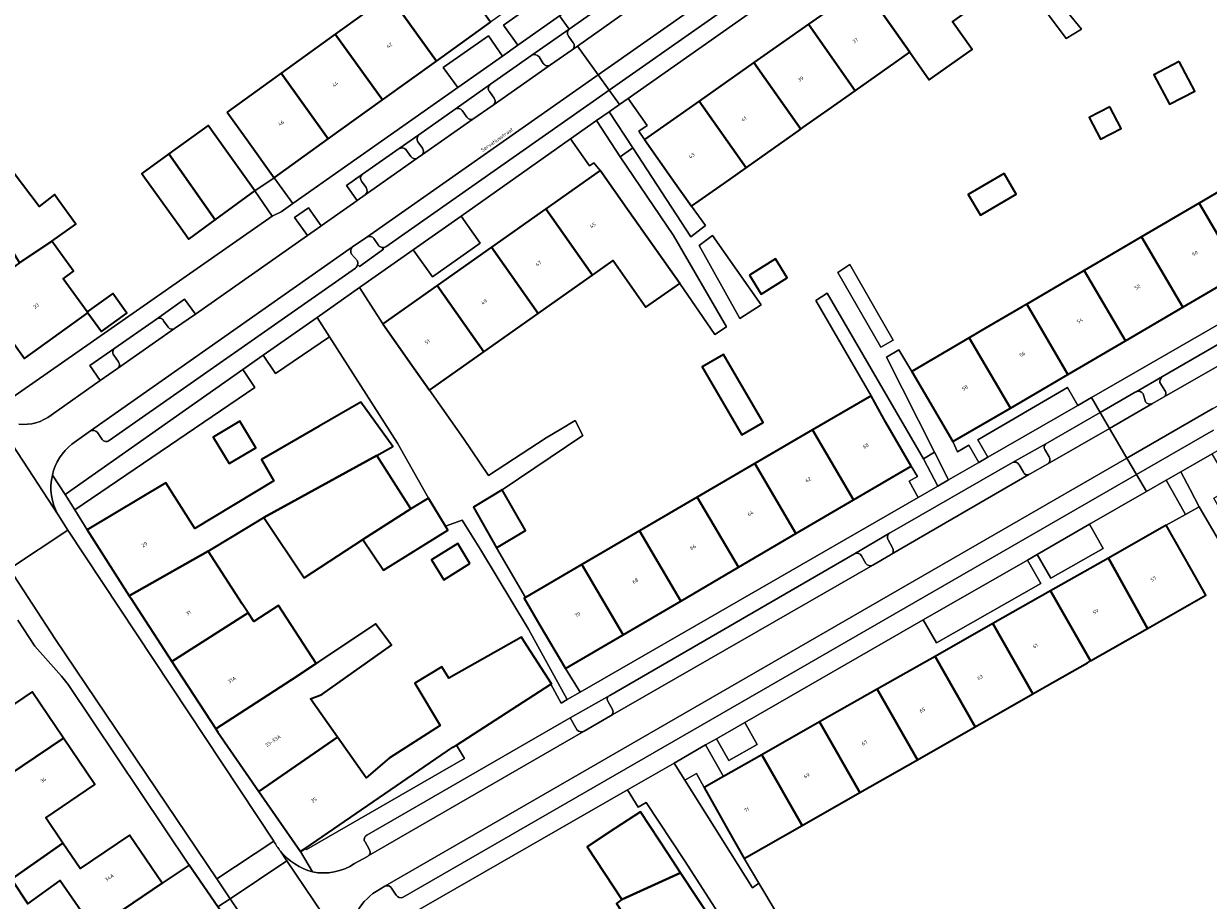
# Model space of a CAD drawing. Header units: metres. Extents: x 197700 to 204338, y 317132 to 325229.
# Tile 561 of 656: x 202433 to 202550, y 318576 to 318663. Entities that reach past the tile are written whole.
import ezdxf
from ezdxf.enums import TextEntityAlignment as Align

# ---------------------------------------------------------------- set-up
doc = ezdxf.new("R2010")
doc.units = ezdxf.units.M
for name, color, linetype, lineweight in [('B-WE-GR-BEPLANTING_CULTUUR_BODEMBEDEKKER-GV', 90, 'Continuous', 18), ('B-WE-GR-BEPLANTING_CULTUUR_HEESTERS-GV', 90, 'Continuous', 18), ('B-WE-OG-BEBOUWING-GV', 7, 'Continuous', 35), ('B-WE-OG-BEBOUWING-T18', 10, 'Continuous', 18), ('B-WE-OG-TERREIN_CULTUURSCHEIDING-GV', 7, 'Continuous', 18), ('B-WE-OG-TERREIN_ERF-GV', 7, 'Continuous', 18), ('B-WE-OG-TOPOGRAFIE-T18', 10, 'Continuous', 18), ('B-WE-VH-VERHARDING_ASFALT-GV', 252, 'Continuous', 18), ('B-WE-VH-VERHARDING_GESLOTEN-GV', 252, 'Continuous', 18), ('B-WE-VH-VERHARDING_OPEN-GV', 252, 'Continuous', 18), ('B-WE-VH-VERHARDING_STRAATBAKSTEEN-GV', 252, 'Continuous', 18), ('B-WE-VH-VERHARDING_TEGEL-GV', 252, 'Continuous', 18)]:
    doc.layers.add(name, color=color, linetype=linetype, lineweight=lineweight)
doc.styles.add('NLCS-ISO-M200-T18', font='NLCS-ISO.ttf', dxfattribs={"height": 0.36})

msp = doc.modelspace()

# ---------------------------------------------------------------- linework, layer by layer
at = {"layer": 'B-WE-GR-BEPLANTING_CULTUUR_BODEMBEDEKKER-GV'}
msp.add_lwpolyline([(202475.841, 318591.018), (202475.51, 318590.804), (202460.846, 318580.779), (202460.995, 318580.658), (202476.651, 318589.69)], close=True, dxfattribs=at)
at = {"layer": 'B-WE-GR-BEPLANTING_CULTUUR_HEESTERS-GV'}
for points in [[(202487.022, 318662.009), (202483.318, 318659.426)], [(202487.422, 318660.676), (202486.974, 318661.338)], [(202485.174, 318658.469), (202487.336, 318659.978)], [(202484.039, 318659.262), (202484.463, 318658.626)], [(202479.224, 318656.565), (202475.711, 318654.09)], [(202479.582, 318655.19), (202479.118, 318655.829)], [(202477.484, 318653.108), (202479.492, 318654.499)], [(202476.433, 318653.947), (202476.894, 318653.287)], [(202472.123, 318651.554), (202470.173, 318650.176)], [(202472.498, 318650.214), (202472.022, 318650.836)], [(202470.844, 318650.086), (202471.333, 318649.377)], [(202471.969, 318649.241), (202472.471, 318649.596)], [(202466.527, 318647.626), (202464.952, 318646.51), (202466.004, 318645.014), (202466.809, 318645.593)], [(202466.892, 318646.311), (202466.446, 318646.941)], [(202466.967, 318641.389), (202465.542, 318640.432)], [(202468.158, 318640.545), (202467.674, 318641.257)], [(202466.055, 318638.694), (202466.225, 318638.488), (202468.604, 318640.198), (202468.502, 318640.363)], [(202465.463, 318639.705), (202466.033, 318639.061)], [(202449.97, 318633.755), (202448.887, 318635.259), (202446.108, 318633.278)], [(202446.82, 318633.102), (202447.257, 318632.452)], [(202447.91, 318632.334), (202449.97, 318633.755)], [(202441.97, 318630.392), (202439.5, 318628.683), (202440.545, 318627.173), (202442.251, 318628.374)], [(202442.346, 318629.047), (202441.889, 318629.698)], [(202545.866, 318627.585), (202543.238, 318626.064)], [(202543.925, 318625.85), (202544.166, 318625.08)], [(202546.093, 318626.175), (202545.586, 318626.987)], [(202544.855, 318624.885), (202545.939, 318625.525), (202546.008, 318625.564)], [(202534.286, 318620.901), (202530.983, 318619.049)], [(202534.608, 318619.594), (202534.197, 318620.328)], [(202531.629, 318618.81), (202532.055, 318618.076)], [(202532.591, 318617.861), (202532.714, 318617.932), (202534.469, 318618.916)], [(202518.787, 318612.034), (202515.33, 318609.997)], [(202519.068, 318610.588), (202518.649, 318611.377)], [(202516.019, 318609.801), (202516.429, 318609.039)], [(202517.124, 318608.864), (202518.897, 318609.906), (202518.99, 318609.96)], [(202490.987, 318595.923), (202487.135, 318593.732)], [(202491.285, 318594.612), (202490.89, 318595.318)], [(202487.135, 318593.732), (202487.823, 318592.504)], [(202488.503, 318592.407), (202491.135, 318593.908)]]:
    msp.add_lwpolyline(points, dxfattribs=at)
for points in [[(202486.974, 318661.338, -0.4440797), (202487.022, 318662.009)], [(202487.336, 318659.978, 0.4268099), (202487.422, 318660.676)], [(202483.318, 318659.426, -0.3940177), (202484.039, 318659.262)], [(202484.463, 318658.626, 0.4261878), (202485.174, 318658.469)], [(202479.118, 318655.829, -0.4206927), (202479.224, 318656.565)], [(202479.492, 318654.499, 0.4202876), (202479.582, 318655.19)], [(202475.711, 318654.09, -0.3381518), (202476.433, 318653.947)], [(202476.894, 318653.287, 0.3912423), (202477.484, 318653.108)], [(202472.022, 318650.836, -0.3290738), (202472.123, 318651.554)], [(202470.173, 318650.176, -0.3248411), (202470.844, 318650.086)], [(202471.333, 318649.377, 0.4022775), (202471.969, 318649.241)], [(202472.471, 318649.596, 0.2829234), (202472.498, 318650.214)], [(202466.446, 318646.941, -0.4210369), (202466.527, 318647.626)], [(202466.809, 318645.593, 0.4118238), (202466.892, 318646.311)], [(202467.674, 318641.257, 0.4104027), (202466.967, 318641.389)], [(202465.542, 318640.432, 0.3500736), (202465.463, 318639.705)], [(202468.502, 318640.363, -0.1747261), (202468.158, 318640.545)], [(202466.033, 318639.061, -0.1362402), (202466.055, 318638.694)], [(202446.108, 318633.278, -0.443132), (202446.82, 318633.102)], [(202447.257, 318632.452, 0.395201), (202447.91, 318632.334)], [(202441.889, 318629.698, -0.4218291), (202441.97, 318630.392)], [(202442.251, 318628.374, 0.4203109), (202442.346, 318629.047)], [(202545.586, 318626.987, -0.279055), (202545.866, 318627.585)], [(202543.238, 318626.064, -0.3856046), (202543.925, 318625.85)], [(202546.008, 318625.564, 0.4337452), (202546.093, 318626.175)], [(202544.166, 318625.08, 0.3393388), (202544.855, 318624.885)], [(202534.197, 318620.328, -0.3960923), (202534.286, 318620.901)], [(202530.983, 318619.049, -0.4285502), (202531.629, 318618.81)], [(202534.469, 318618.916, 0.4100858), (202534.608, 318619.594)], [(202532.055, 318618.076, 0.3900324), (202532.591, 318617.861)], [(202518.649, 318611.377, -0.4151985), (202518.787, 318612.034)], [(202518.99, 318609.96, 0.4233656), (202519.068, 318610.588)], [(202515.33, 318609.997, -0.375071), (202516.019, 318609.801)], [(202516.429, 318609.039, 0.364471), (202517.124, 318608.864)], [(202490.89, 318595.318, -0.431187), (202490.987, 318595.923)], [(202491.135, 318593.908, 0.4315949), (202491.285, 318594.612)], [(202487.823, 318592.504, 0.3185155), (202488.503, 318592.407)]]:
    msp.add_lwpolyline(points, format="xyb", dxfattribs=at)
for points in [[(202461.079, 318641.547), (202462.412, 318642.498), (202462.434, 318642.513), (202461.17, 318644.311), (202459.809, 318643.354)], [(202463.273, 318631.494), (202462.028, 318633.441), (202456.682, 318629.678), (202457.915, 318627.86)], [(202437.065, 318615.87), (202438.008, 318614.357), (202455.87, 318626.473), (202454.661, 318628.256)]]:
    msp.add_lwpolyline(points, close=True, dxfattribs=at)
at = {"layer": 'B-WE-OG-BEBOUWING-GV'}
for points in [[(202526.201, 318663.559), (202521.586, 318670.122), (202516.171, 318666.314), (202520.795, 318659.738), (202522.722, 318656.998), (202526.975, 318659.989), (202525.041, 318662.739)], [(202473.874, 318658.858), (202479.236, 318662.712), (202474.544, 318669.239), (202474.319, 318669.077), (202471.369, 318666.951), (202469.186, 318665.378)], [(202520.795, 318659.738), (202516.171, 318666.314), (202510.756, 318662.507), (202515.389, 318655.918)], [(202469.186, 318665.378), (202463.829, 318661.516), (202468.511, 318655.003), (202473.874, 318658.858)], [(202512.694, 318654.014), (202515.389, 318655.918), (202510.756, 318662.507), (202505.341, 318658.699), (202509.983, 318652.098), (202510.208, 318652.257)], [(202458.472, 318657.654), (202463.149, 318651.148), (202468.511, 318655.003), (202463.829, 318661.516)], [(202547.515, 318658.824), (202545.005, 318657.505), (202546.547, 318654.568), (202549.058, 318655.887)], [(202453.115, 318653.792), (202454.894, 318651.318), (202457.787, 318647.294), (202463.149, 318651.148), (202458.472, 318657.654)], [(202509.983, 318652.098), (202505.341, 318658.699), (202499.926, 318654.891), (202504.576, 318648.278)], [(202497.387, 318646.994), (202499.17, 318644.458), (202499.92, 318644.988), (202502.992, 318647.159), (202504.576, 318648.278), (202499.926, 318654.891), (202494.511, 318651.084)], [(202540.617, 318654.33), (202538.567, 318653.253), (202539.698, 318651.1), (202541.748, 318652.177)], [(202455.869, 318645.976), (202451.231, 318652.483), (202447.336, 318649.644), (202451.935, 318643.108)], [(202436.315, 318645.181), (202436, 318645.618), (202434.468, 318644.423), (202430.327, 318649.891), (202423.806, 318645.056), (202419.789, 318642.078), (202424.135, 318635.46), (202431.599, 318640.362), (202432.544, 318638.85), (202435.734, 318640.992), (202438.103, 318642.698)], [(202451.935, 318643.108), (202447.336, 318649.644), (202444.672, 318647.702), (202444.801, 318647.521), (202448.515, 318642.31), (202449.31, 318641.194)], [(202490.108, 318647.99), (202484.717, 318644.193), (202489.335, 318637.635), (202491.385, 318639.085), (202494.618, 318634.447), (202497.999, 318636.786), (202492.987, 318643.902)], [(202530.141, 318647.718), (202526.596, 318645.639), (202527.802, 318643.582), (202531.347, 318645.66)], [(202553.567, 318637.785), (202559.267, 318641.119), (202555.175, 318648.114), (202549.478, 318644.774)], [(202549.478, 318644.774), (202543.782, 318641.434), (202547.867, 318634.451), (202553.567, 318637.785)], [(202483.953, 318633.827), (202488.119, 318636.775), (202489.335, 318637.635), (202484.717, 318644.193), (202479.327, 318640.396)], [(202542.167, 318631.116), (202547.867, 318634.451), (202543.782, 318641.434), (202539.283, 318638.796), (202538.085, 318638.094)], [(202435.734, 318640.992), (202432.544, 318638.85), (202428.357, 318635.834), (202433.03, 318629.347), (202439.318, 318633.876), (202439.249, 318633.973), (202436.87, 318637.276), (202437.884, 318638.006)], [(202480.03, 318631.052), (202483.953, 318633.827), (202479.327, 318640.396), (202473.936, 318636.599), (202478.57, 318630.02)], [(202504.894, 318637.617), (202506.075, 318635.733), (202508.651, 318637.349), (202507.471, 318639.232)], [(202532.389, 318634.754), (202536.467, 318627.782), (202542.167, 318631.116), (202538.085, 318638.094), (202536.788, 318637.334), (202536.73, 318637.3)], [(202478.57, 318630.02), (202473.936, 318636.599), (202468.546, 318632.803), (202471.426, 318628.715), (202473.189, 318626.213)], [(202439.318, 318633.876), (202440.652, 318632.024), (202443.19, 318633.851), (202441.786, 318635.8), (202439.249, 318633.973)], [(202536.467, 318627.782), (202532.389, 318634.754), (202531.937, 318634.489), (202528.305, 318632.36), (202526.692, 318631.414), (202530.767, 318624.448)], [(202520.996, 318628.075), (202522.543, 318625.43), (202525.068, 318621.114), (202530.767, 318624.448), (202526.692, 318631.414)], [(202504.159, 318621.791), (202506.26, 318623.019), (202502.315, 318629.771), (202500.213, 318628.543)], [(202439.238, 318612.384), (202443.413, 318605.819), (202451.227, 318610.257), (202453.642, 318611.71), (202453.828, 318611.822), (202456.749, 318613.58), (202464.891, 318618.065), (202467.962, 318619.756), (202469.539, 318620.624), (202466.367, 318625.029), (202462.247, 318622.657), (202456.516, 318619.357), (202457.76, 318617.22), (202449.928, 318612.515), (202447.035, 318617.015)], [(202515.226, 318615.346), (202520.94, 318618.692), (202518.414, 318623.007), (202516.959, 318625.67), (202511.163, 318622.284)], [(202453.328, 318618.932), (202455.967, 318620.518), (202454.384, 318623.154), (202451.745, 318621.568)], [(202515.226, 318615.346), (202511.163, 318622.284), (202505.447, 318618.944), (202509.513, 318612)], [(202456.749, 318613.58), (202460.764, 318607.624), (202466.564, 318611.398), (202471.345, 318614.455), (202467.962, 318619.756), (202464.891, 318618.065)], [(202503.8, 318608.655), (202509.513, 318612), (202505.447, 318618.944), (202499.731, 318615.604)], [(202474.757, 318612.732), (202473.091, 318615.518), (202471.345, 318614.455), (202466.564, 318611.398), (202468.624, 318608.371), (202475, 318612.325)], [(202480.398, 318616.33), (202477.542, 318614.632), (202479.827, 318610.601), (202482.683, 318612.299)], [(202494.014, 318612.263), (202498.087, 318605.309), (202503.8, 318608.655), (202499.731, 318615.604)], [(202498.087, 318605.309), (202494.014, 318612.263), (202488.297, 318608.923), (202492.374, 318601.963)], [(202540.485, 318609.569), (202544.35, 318602.588), (202550.143, 318605.896), (202548.681, 318608.472), (202546.213, 318612.82)], [(202477.195, 318609.045), (202475.977, 318611.008), (202473.371, 318609.391), (202474.588, 318607.428)], [(202443.413, 318605.819), (202443.558, 318605.592), (202447.639, 318599.321), (202455.205, 318604.136), (202454.745, 318604.843), (202454.619, 318605.038), (202451.227, 318610.257)], [(202534.758, 318606.318), (202538.705, 318599.364), (202544.35, 318602.588), (202540.485, 318609.569)], [(202482.707, 318605.657), (202482.581, 318605.583), (202484.134, 318602.932), (202486.661, 318598.618), (202492.374, 318601.963), (202488.297, 318608.923)], [(202538.705, 318599.364), (202534.758, 318606.318), (202529.031, 318603.067), (202532.986, 318596.098), (202534.368, 318596.887), (202538.407, 318599.194)], [(202447.639, 318599.321), (202451.984, 318592.644), (202459.51, 318597.511), (202461.937, 318599.127), (202458.216, 318604.854), (202455.771, 318603.265), (202455.205, 318604.136)], [(202464.064, 318591.805), (202461.386, 318595.612), (202462.506, 318596.037), (202469.422, 318600.924), (202467.834, 318603.053), (202462.18, 318599.289), (202461.937, 318599.127), (202459.51, 318597.511), (202451.984, 318592.644), (202452.205, 318592.304), (202456.253, 318586.435)], [(202532.986, 318596.098), (202529.031, 318603.067), (202523.304, 318599.817), (202527.268, 318592.833)], [(202460.846, 318580.779), (202475.51, 318590.804), (202475.841, 318591.018), (202485.202, 318597.058), (202485.282, 318597.11), (202482.571, 318601.311), (202482.311, 318601.714), (202475.087, 318597.644), (202474.399, 318598.783), (202471.726, 318597.163), (202474.235, 318592.958), (202469.168, 318589.719), (202466.892, 318587.785), (202464.064, 318591.805), (202456.253, 318586.435), (202460.376, 318580.457)], [(202523.304, 318599.817), (202517.576, 318596.566), (202521.549, 318589.567), (202527.268, 318592.833)], [(202511.849, 318593.315), (202515.843, 318586.308), (202521.549, 318589.567), (202517.576, 318596.566)], [(202436.909, 318591.714), (202433.795, 318596.316), (202428.901, 318593.003), (202427.169, 318595.563), (202423.028, 318592.76), (202422.188, 318592.191), (202426.91, 318585.103), (202429.911, 318587.295), (202430.044, 318587.108)], [(202515.843, 318586.308), (202511.849, 318593.315), (202506.122, 318590.064), (202510.112, 318583.035)], [(202436.845, 318581.289), (202435.128, 318583.819), (202440.014, 318587.126), (202436.909, 318591.714), (202430.044, 318587.108), (202431.43, 318585.155), (202430.658, 318584.504), (202429.993, 318581.583), (202430.415, 318580.872), (202429.887, 318580.478), (202431.735, 318577.717)], [(202504.393, 318579.769), (202510.112, 318583.035), (202506.122, 318590.064), (202502.324, 318587.909), (202500.395, 318586.814), (202502.863, 318582.465)], [(202492.253, 318575.725), (202498.067, 318578.352), (202496.83, 318580.231), (202494.083, 318584.409), (202491.561, 318582.751), (202488.819, 318580.948)], [(202446.662, 318577.314), (202443.439, 318582.079), (202438.552, 318578.774), (202436.845, 318581.289), (202431.735, 318577.717), (202433.36, 318575.289), (202436.567, 318577.596), (202439.821, 318572.86), (202439.899, 318572.746)], [(202440.483, 318565.121), (202448.914, 318570.955), (202453.025, 318573.8), (202452.212, 318574.975), (202449.342, 318579.121), (202446.662, 318577.314), (202439.899, 318572.746), (202439.821, 318572.86), (202436.519, 318570.574)], [(202498.067, 318578.352), (202492.253, 318575.725), (202491.713, 318575.3), (202494.772, 318570.656), (202495.899, 318571.102), (202501.425, 318573.25)]]:
    msp.add_lwpolyline(points, close=True, dxfattribs=at)
at = {"layer": 'B-WE-OG-TERREIN_CULTUURSCHEIDING-GV'}
for points in [[(202532.298, 318666.487), (202536.293, 318661.11), (202537.831, 318662.024), (202533.434, 318667.395)], [(202486.07, 318663.334), (202486.772, 318663.828), (202485.337, 318665.866), (202480.521, 318662.404), (202481.942, 318660.428)], [(202480.418, 318659.356), (202479.015, 318661.364), (202474.543, 318658.218), (202475.974, 318656.228)], [(202499.17, 318644.458), (202497.387, 318646.994), (202494.511, 318651.084), (202493.947, 318651.91), (202494.763, 318652.484), (202492.875, 318655.153), (202492.019, 318654.551), (202491.007, 318653.838), (202493.326, 318650.25), (202499.097, 318641.412), (202500.55, 318642.563)], [(202490.108, 318647.99), (202492.987, 318643.902), (202497.999, 318636.786), (202501.455, 318631.736), (202502.625, 318632.486), (202497.368, 318641.551), (202492.078, 318649.373), (202489.749, 318652.953), (202487.175, 318651.141), (202489.055, 318648.472), (202489.464, 318648.76)], [(202476.307, 318643.492), (202471.564, 318640.153), (202473.47, 318637.448), (202478.212, 318640.788)], [(202506.056, 318634.674), (202501.244, 318641.569), (202499.927, 318640.582), (202503.939, 318633.316)], [(202514.836, 318638.679), (202513.654, 318637.892), (202517.929, 318630.477), (202519.156, 318631.185)], [(202523.576, 318616.703), (202522.163, 318619.414), (202512.591, 318635.842), (202511.492, 318635.11), (202516.959, 318625.67), (202518.414, 318623.007), (202520.94, 318618.692), (202521.547, 318617.667), (202520.719, 318617.19), (202521.642, 318615.588)], [(202527.641, 318619.046), (202526.653, 318620.767), (202525.537, 318620.114), (202525.068, 318621.114), (202522.543, 318625.43), (202520.996, 318628.075), (202519.714, 318630.216), (202518.487, 318629.509), (202523.261, 318620.057), (202524.636, 318617.314)], [(202528.537, 318619.562), (202537.444, 318624.696), (202536.42, 318626.479), (202527.546, 318621.289)], [(202549.49, 318614.667), (202553.318, 318608.098), (202554.691, 318608.914), (202553.419, 318611.147), (202550.942, 318615.495), (202552.74, 318616.519), (202550.786, 318619.917), (202547.681, 318618.131), (202548.597, 318616.363)], [(202533.419, 318609.93), (202534.766, 318607.587), (202539.952, 318610.531), (202538.627, 318612.925)], [(202522.128, 318603.437), (202523.438, 318601.158), (202533.796, 318607.038), (202532.453, 318609.374)], [(202504.445, 318593.269), (202501.637, 318591.654), (202502.869, 318589.483), (202505.663, 318591.069)], [(202500.559, 318591.034), (202497.444, 318589.243), (202498.482, 318587.534), (202499.656, 318588.209), (202500.395, 318586.814), (202502.324, 318587.909)]]:
    msp.add_lwpolyline(points, close=True, dxfattribs=at)
at = {"layer": 'B-WE-OG-TERREIN_ERF-GV'}
for points in [[(202457.787, 318647.294), (202454.894, 318651.318), (202453.115, 318653.792), (202458.472, 318657.654), (202463.829, 318661.516), (202469.186, 318665.378), (202471.369, 318666.951), (202474.319, 318669.077), (202474.544, 318669.239), (202479.901, 318673.101), (202485.259, 318676.963), (202490.616, 318680.824), (202495.974, 318684.687), (202497.768, 318682.191), (202500.686, 318678.131), (202495.323, 318674.276), (202489.961, 318670.422), (202484.598, 318666.567), (202479.236, 318662.712), (202473.874, 318658.858), (202468.511, 318655.003), (202463.149, 318651.148)], [(202527.002, 318673.93), (202527.117, 318674.011), (202526.245, 318674.998), (202524.565, 318677.459), (202492.875, 318655.153), (202494.763, 318652.484), (202493.947, 318651.91), (202494.511, 318651.084), (202499.926, 318654.891), (202505.341, 318658.699), (202510.756, 318662.507), (202516.171, 318666.314), (202521.586, 318670.122)], [(202532.298, 318666.487), (202533.434, 318667.395), (202537.831, 318662.024), (202536.293, 318661.11)], [(202547.515, 318658.824), (202549.058, 318655.887), (202546.547, 318654.568), (202545.005, 318657.505)], [(202540.617, 318654.33), (202541.748, 318652.177), (202539.698, 318651.1), (202538.567, 318653.253)], [(202455.869, 318645.976), (202451.935, 318643.108), (202449.31, 318641.194), (202448.515, 318642.31), (202444.801, 318647.521), (202444.672, 318647.702), (202447.336, 318649.644), (202451.231, 318652.483)], [(202473.936, 318636.599), (202479.327, 318640.396), (202484.717, 318644.193), (202490.108, 318647.99), (202489.464, 318648.76), (202489.055, 318648.472), (202487.175, 318651.141), (202476.307, 318643.492), (202478.212, 318640.788), (202473.47, 318637.448), (202471.564, 318640.153), (202466.225, 318636.395), (202468.546, 318632.803)], [(202559.267, 318641.119), (202553.567, 318637.785), (202547.867, 318634.451), (202542.167, 318631.116), (202536.467, 318627.782), (202530.767, 318624.448), (202525.068, 318621.114), (202525.537, 318620.114), (202526.653, 318620.767), (202527.641, 318619.046), (202528.537, 318619.562), (202527.546, 318621.289), (202536.42, 318626.479), (202537.444, 318624.696), (202538.807, 318625.481), (202561.476, 318638.547), (202560.363, 318640.486), (202568.96, 318645.514), (202570.105, 318643.52), (202571.357, 318644.242), (202569.659, 318647.198), (202564.967, 318644.454)], [(202530.141, 318647.718), (202531.347, 318645.66), (202527.802, 318643.582), (202526.596, 318645.639)], [(202506.056, 318634.674), (202503.939, 318633.316), (202499.927, 318640.582), (202501.244, 318641.569)], [(202504.894, 318637.617), (202507.471, 318639.232), (202508.651, 318637.349), (202506.075, 318635.733)], [(202514.836, 318638.679), (202519.156, 318631.185), (202517.929, 318630.477), (202513.654, 318637.892)], [(202438.008, 318614.357), (202439.238, 318612.384), (202447.035, 318617.015), (202449.928, 318612.515), (202457.76, 318617.22), (202456.516, 318619.357), (202462.247, 318622.657), (202466.367, 318625.029), (202469.539, 318620.624), (202467.962, 318619.756), (202471.345, 318614.455), (202473.091, 318615.518), (202470.008, 318620.966), (202463.273, 318631.494), (202457.915, 318627.86), (202456.682, 318629.678), (202454.661, 318628.256), (202455.87, 318626.473)], [(202504.159, 318621.791), (202500.213, 318628.543), (202502.315, 318629.771), (202506.26, 318623.019)], [(202453.328, 318618.932), (202451.745, 318621.568), (202454.384, 318623.154), (202455.967, 318620.518)], [(202488.102, 318596.257), (202521.642, 318615.588), (202520.719, 318617.19), (202521.547, 318617.667), (202520.94, 318618.692), (202515.226, 318615.346), (202509.513, 318612), (202503.8, 318608.655), (202498.087, 318605.309), (202492.374, 318601.963), (202486.661, 318598.618)], [(202546.213, 318612.82), (202548.142, 318613.899), (202547.189, 318615.554), (202546.227, 318617.295), (202544.258, 318616.163), (202538.627, 318612.925), (202539.952, 318610.531), (202534.766, 318607.587), (202533.419, 318609.93), (202532.453, 318609.374), (202533.796, 318607.038), (202523.438, 318601.158), (202522.128, 318603.437), (202504.445, 318593.269), (202505.663, 318591.069), (202502.869, 318589.483), (202501.637, 318591.654), (202500.559, 318591.034), (202502.324, 318587.909), (202506.122, 318590.064), (202511.849, 318593.315), (202517.576, 318596.566), (202523.304, 318599.817), (202529.031, 318603.067), (202534.758, 318606.318), (202540.485, 318609.569)], [(202466.564, 318611.398), (202460.764, 318607.624), (202456.749, 318613.58), (202453.828, 318611.822), (202453.642, 318611.71), (202451.227, 318610.257), (202454.619, 318605.038), (202454.745, 318604.843), (202455.205, 318604.136), (202455.771, 318603.265), (202458.216, 318604.854), (202461.937, 318599.127), (202462.18, 318599.289), (202467.834, 318603.053), (202469.422, 318600.924), (202462.506, 318596.037), (202461.386, 318595.612), (202464.064, 318591.805), (202466.892, 318587.785), (202469.168, 318589.719), (202474.235, 318592.958), (202471.726, 318597.163), (202474.399, 318598.783), (202475.087, 318597.644), (202482.311, 318601.714), (202482.571, 318601.311), (202485.282, 318597.11), (202485.202, 318597.058), (202486.231, 318595.179), (202486.838, 318595.529), (202482.983, 318602.517), (202478.236, 318610.423), (202476.423, 318613.341), (202474.757, 318612.732), (202475, 318612.325), (202468.624, 318608.371)], [(202477.195, 318609.045), (202474.588, 318607.428), (202473.371, 318609.391), (202475.977, 318611.008)], [(202498.482, 318587.534), (202505.213, 318576.856), (202505.843, 318577.328), (202504.393, 318579.769), (202502.863, 318582.465), (202500.395, 318586.814), (202499.656, 318588.209)], [(202501.425, 318573.25), (202504.696, 318568.281), (202497.933, 318565.618), (202495.899, 318571.102), (202494.772, 318570.656), (202491.713, 318575.3), (202492.253, 318575.725), (202488.819, 318580.948), (202491.561, 318582.751), (202494.083, 318584.409), (202496.83, 318580.231), (202498.067, 318578.352)]]:
    msp.add_lwpolyline(points, close=True, dxfattribs=at)
for points in [[(202431.029, 318624.917), (202457.587, 318643.49), (202455.869, 318645.976), (202457.787, 318647.294), (202459.645, 318644.735), (202475.974, 318656.228), (202474.543, 318658.218), (202479.015, 318661.364), (202480.418, 318659.356), (202481.942, 318660.428), (202480.521, 318662.404), (202485.337, 318665.866)], [(202525.041, 318662.739), (202526.975, 318659.989), (202522.722, 318656.998), (202520.795, 318659.738), (202515.389, 318655.918), (202512.694, 318654.014), (202510.208, 318652.257), (202509.983, 318652.098), (202504.576, 318648.278), (202502.992, 318647.159), (202499.92, 318644.988), (202499.17, 318644.458), (202500.55, 318642.563), (202499.097, 318641.412), (202493.326, 318650.25), (202492.078, 318649.373), (202497.368, 318641.551), (202502.625, 318632.486), (202501.455, 318631.736), (202497.999, 318636.786), (202494.618, 318634.447), (202491.385, 318639.085), (202489.335, 318637.635), (202488.119, 318636.775), (202483.953, 318633.827), (202480.03, 318631.052), (202478.57, 318630.02), (202473.189, 318626.213), (202476.548, 318621.438), (202479.027, 318617.761), (202484.76, 318621.479), (202486.198, 318622.352), (202487.624, 318623.209), (202488.386, 318621.739), (202480.398, 318616.33), (202482.683, 318612.299), (202479.827, 318610.601), (202482.707, 318605.657), (202488.297, 318608.923), (202494.014, 318612.263), (202499.731, 318615.604), (202505.447, 318618.944), (202511.163, 318622.284), (202516.959, 318625.67), (202511.492, 318635.11), (202512.591, 318635.842), (202522.163, 318619.414), (202523.261, 318620.057), (202518.487, 318629.509), (202519.714, 318630.216), (202520.996, 318628.075), (202526.692, 318631.414), (202528.305, 318632.36), (202531.937, 318634.489), (202532.389, 318634.754), (202536.73, 318637.3), (202536.788, 318637.334), (202538.085, 318638.094), (202539.283, 318638.796), (202543.782, 318641.434), (202549.478, 318644.774), (202555.175, 318648.114)], [(202430.327, 318649.891), (202434.468, 318644.423), (202436, 318645.618), (202436.315, 318645.181), (202438.103, 318642.698), (202435.734, 318640.992), (202437.884, 318638.006), (202436.87, 318637.276), (202439.249, 318633.973), (202441.786, 318635.8), (202443.19, 318633.851), (202440.652, 318632.024), (202439.318, 318633.876), (202433.03, 318629.347), (202428.357, 318635.834)], [(202553.318, 318608.098), (202549.49, 318614.667), (202548.142, 318613.899), (202546.213, 318612.82), (202548.681, 318608.472), (202550.143, 318605.896), (202544.35, 318602.588), (202538.705, 318599.364), (202538.407, 318599.194), (202534.368, 318596.887), (202532.986, 318596.098), (202527.268, 318592.833), (202521.549, 318589.567), (202515.843, 318586.308), (202510.112, 318583.035), (202504.393, 318579.769), (202505.843, 318577.328), (202509.16, 318571.742)], [(202428.901, 318593.003), (202433.795, 318596.316), (202436.909, 318591.714), (202440.014, 318587.126), (202435.128, 318583.819), (202436.845, 318581.289), (202438.552, 318578.774), (202443.439, 318582.079), (202446.662, 318577.314), (202449.342, 318579.121), (202437.347, 318597.046), (202436.707, 318597.868), (202434.038, 318600.837), (202432.371, 318603.422)], [(202503.585, 318571.618), (202498.469, 318579.571), (202494.673, 318585.342), (202493.865, 318584.878), (202492.807, 318586.577), (202487.227, 318583.368), (202468.658, 318572.709)], [(202439.821, 318572.86), (202436.567, 318577.596), (202433.36, 318575.289), (202431.735, 318577.717)]]:
    msp.add_lwpolyline(points, dxfattribs=at)
at = {"layer": 'B-WE-VH-VERHARDING_ASFALT-GV'}
for points in [[(202436.351, 318613.846), (202429.341, 318624.614), (202428.416, 318626.055), (202422.618, 318622.273), (202431.539, 318608.509), (202437.318, 318612.329)], [(202457.754, 318581.481), (202437.318, 318612.329), (202431.539, 318608.509), (202436.093, 318601.484), (202452.098, 318577.744)], [(202453.427, 318575.772), (202463.234, 318561.226), (202468.772, 318564.981), (202466.171, 318568.975), (202459.047, 318579.561)]]:
    msp.add_lwpolyline(points, close=True, dxfattribs=at)
msp.add_lwpolyline([(202457.754, 318581.481), (202452.098, 318577.744), (202453.427, 318575.772), (202459.047, 318579.561), (202458.416, 318580.498)], dxfattribs=at)
msp.add_lwpolyline([(202458.416, 318580.498, -0.0482054), (202457.754, 318581.481)], format="xyb", dxfattribs=at)
at = {"layer": 'B-WE-VH-VERHARDING_GESLOTEN-GV'}
for points in [[(202482.707, 318605.657), (202479.827, 318610.601), (202477.542, 318614.632), (202480.398, 318616.33), (202488.386, 318621.739), (202487.624, 318623.209), (202486.198, 318622.352), (202484.76, 318621.479), (202479.027, 318617.761), (202476.548, 318621.438), (202473.189, 318626.213), (202471.426, 318628.715), (202468.546, 318632.803), (202466.225, 318636.395), (202462.028, 318633.441), (202463.273, 318631.494), (202470.008, 318620.966), (202473.091, 318615.518), (202474.757, 318612.732), (202476.423, 318613.341), (202478.236, 318610.423), (202482.983, 318602.517), (202486.838, 318595.529), (202488.102, 318596.257), (202486.661, 318598.618), (202484.134, 318602.932), (202482.581, 318605.583)], [(202493.865, 318584.878), (202494.673, 318585.342), (202498.469, 318579.571), (202503.585, 318571.618), (202505.561, 318568.688), (202507.534, 318563.439), (202512.503, 318564.878), (202510.671, 318570.45), (202509.16, 318571.742), (202505.843, 318577.328), (202505.213, 318576.856), (202498.482, 318587.534), (202497.444, 318589.243), (202492.807, 318586.577)]]:
    msp.add_lwpolyline(points, close=True, dxfattribs=at)
at = {"layer": 'B-WE-VH-VERHARDING_OPEN-GV'}
for points in [[(202492.078, 318649.373), (202493.326, 318650.25), (202491.007, 318653.838), (202489.749, 318652.953)], [(202455.869, 318645.976), (202457.587, 318643.49), (202457.637, 318643.525), (202458.488, 318643.921), (202459.645, 318644.735), (202457.787, 318647.294)], [(202522.163, 318619.414), (202523.576, 318616.703), (202524.636, 318617.314), (202523.261, 318620.057)], [(202548.142, 318613.899), (202549.49, 318614.667), (202548.597, 318616.363), (202547.681, 318618.131), (202546.227, 318617.295), (202547.189, 318615.554)]]:
    msp.add_lwpolyline(points, close=True, dxfattribs=at)
for points in [[(202446.108, 318633.278), (202441.97, 318630.392)], [(202447.257, 318632.452), (202446.82, 318633.102)], [(202442.251, 318628.374), (202447.91, 318632.334)], [(202441.889, 318629.698), (202442.346, 318629.047)]]:
    msp.add_lwpolyline(points, dxfattribs=at)
for points in [[(202446.82, 318633.102, 0.443132), (202446.108, 318633.278)], [(202447.91, 318632.334, -0.395201), (202447.257, 318632.452)], [(202441.97, 318630.392, 0.4218291), (202441.889, 318629.698)], [(202442.346, 318629.047, -0.4203109), (202442.251, 318628.374)]]:
    msp.add_lwpolyline(points, format="xyb", dxfattribs=at)
at = {"layer": 'B-WE-VH-VERHARDING_STRAATBAKSTEEN-GV'}
for points in [[(202521.679, 318684.196), (202506.75, 318673.663), (202505.739, 318672.949), (202505.627, 318672.87), (202499.997, 318668.915), (202498.984, 318668.15), (202493.765, 318664.515), (202493.673, 318664.451), (202492.837, 318663.866), (202487.854, 318660.344), (202489.903, 318657.494), (202510.324, 318671.834), (202512.326, 318673.217), (202540.725, 318693.206), (202547.478, 318697.943), (202548.687, 318698.794)], [(202490.994, 318655.977), (202492.019, 318654.551), (202492.875, 318655.153), (202524.565, 318677.459), (202525.879, 318678.383), (202528.68, 318680.355), (202536.415, 318685.8), (202551.026, 318696.084), (202549.429, 318696.906), (202542.42, 318691.967), (202541.322, 318691.303), (202541.189, 318691.457)], [(202503.131, 318675.342), (202486.772, 318663.828), (202486.07, 318663.334), (202487.022, 318662.009), (202490.916, 318664.755), (202493.349, 318666.429)], [(202510.324, 318671.834), (202489.903, 318657.494)], [(202489.903, 318657.494), (202490.994, 318655.977), (202510.617, 318669.76)], [(202510.617, 318669.76), (202490.994, 318655.977)], [(202490.916, 318664.755), (202487.022, 318662.009)], [(202487.336, 318659.978), (202487.854, 318660.344), (202492.837, 318663.866)], [(202435.689, 318623.753), (202440.545, 318627.173), (202439.5, 318628.683), (202441.97, 318630.392), (202446.108, 318633.278), (202448.887, 318635.259), (202449.97, 318633.755), (202461.079, 318641.547), (202459.809, 318643.354), (202461.17, 318644.311), (202462.434, 318642.513), (202465.651, 318644.76), (202466.004, 318645.014), (202464.952, 318646.51), (202466.527, 318647.626), (202470.173, 318650.176), (202472.123, 318651.554), (202475.711, 318654.09), (202479.224, 318656.565), (202483.318, 318659.426), (202487.022, 318662.009), (202486.07, 318663.334), (202481.942, 318660.428), (202480.418, 318659.356), (202475.974, 318656.228), (202459.645, 318644.735), (202458.488, 318643.921), (202457.637, 318643.525), (202457.587, 318643.49), (202431.029, 318624.917)], [(202569.951, 318639.366), (202568.922, 318638.78), (202557.649, 318632.243), (202556.347, 318631.474), (202546.008, 318625.564), (202545.939, 318625.525), (202544.855, 318624.885), (202540.589, 318622.433), (202542.316, 318619.482), (202550.838, 318624.399), (202551.898, 318624.972), (202552.025, 318625.045), (202588.779, 318646.24), (202591.376, 318647.743), (202605.74, 318655.948), (202615.71, 318661.709), (202616.575, 318662.247)], [(202486.974, 318661.338), (202487.422, 318660.676)], [(202575.255, 318646.489), (202573.351, 318645.391), (202571.357, 318644.242), (202570.105, 318643.52), (202561.476, 318638.547), (202538.807, 318625.481), (202539.67, 318624.006), (202543.156, 318626.016), (202543.238, 318626.064), (202545.866, 318627.585), (202554.536, 318632.588), (202554.572, 318632.612), (202554.614, 318632.634), (202557.589, 318634.391), (202567.174, 318639.889), (202569.878, 318641.452), (202603.883, 318661.093)], [(202437.735, 318620.874), (202439.565, 318622.185), (202465.542, 318640.432), (202466.967, 318641.389), (202489.903, 318657.494), (202487.854, 318660.344), (202487.336, 318659.978), (202485.174, 318658.469), (202479.492, 318654.499), (202477.484, 318653.108), (202472.471, 318649.596), (202471.969, 318649.241), (202466.809, 318645.593), (202466.004, 318645.014), (202465.651, 318644.76), (202462.434, 318642.513), (202462.412, 318642.498), (202461.079, 318641.547), (202449.97, 318633.755), (202447.91, 318632.334), (202442.251, 318628.374), (202440.545, 318627.173), (202435.689, 318623.753)], [(202483.318, 318659.426), (202479.224, 318656.565)], [(202484.463, 318658.626), (202484.039, 318659.262)], [(202479.492, 318654.499), (202485.174, 318658.469)], [(202550.92, 318622.261), (202543.271, 318617.85), (202544.258, 318616.163), (202546.227, 318617.295), (202547.681, 318618.131), (202550.786, 318619.917), (202550.821, 318619.937), (202554.627, 318622.128), (202560.15, 318625.308), (202560.93, 318625.757), (202571.136, 318631.632), (202571.916, 318632.081), (202582.348, 318638.086), (202583.128, 318638.535), (202589.491, 318642.198), (202590.271, 318642.647), (202594.072, 318644.835), (202599.051, 318647.701), (202617.157, 318658.124)], [(202490.994, 318655.977), (202489.903, 318657.494), (202466.967, 318641.389)], [(202471.564, 318640.153), (202476.307, 318643.492), (202487.175, 318651.141), (202489.749, 318652.953), (202491.007, 318653.838), (202492.019, 318654.551), (202490.994, 318655.977), (202468.848, 318640.421)], [(202468.848, 318640.421), (202490.994, 318655.977)], [(202479.118, 318655.829), (202479.582, 318655.19)], [(202475.711, 318654.09), (202472.123, 318651.554)], [(202472.471, 318649.596), (202477.484, 318653.108)], [(202476.894, 318653.287), (202476.433, 318653.947)], [(202472.022, 318650.836), (202472.498, 318650.214)], [(202470.173, 318650.176), (202466.527, 318647.626)], [(202471.333, 318649.377), (202470.844, 318650.086)], [(202466.809, 318645.593), (202471.969, 318649.241)], [(202466.446, 318646.941), (202466.892, 318646.311)], [(202467.674, 318641.257), (202468.158, 318640.545)], [(202435.791, 318617.806), (202437.065, 318615.87), (202454.661, 318628.256), (202456.682, 318629.678), (202462.028, 318633.441), (202466.225, 318636.395), (202471.564, 318640.153)], [(202465.542, 318640.432), (202439.565, 318622.185)], [(202468.502, 318640.363), (202468.604, 318640.198), (202466.225, 318638.488), (202466.055, 318638.694)], [(202466.033, 318639.061), (202465.463, 318639.705)], [(202465.832, 318638.322), (202441.418, 318621.225)], [(202441.418, 318621.225), (202465.832, 318638.322)], [(202554.614, 318632.634), (202554.572, 318632.612), (202554.536, 318632.588), (202545.866, 318627.585)], [(202546.008, 318625.564), (202556.347, 318631.474)], [(202543.238, 318626.064), (202543.156, 318626.016), (202539.67, 318624.006), (202540.589, 318622.433), (202544.855, 318624.885)], [(202544.166, 318625.08), (202543.925, 318625.85)], [(202545.586, 318626.987), (202546.093, 318626.175)], [(202466.97, 318582.075), (202487.135, 318593.732), (202490.987, 318595.923), (202491.044, 318595.955), (202515.33, 318609.997), (202518.787, 318612.034), (202530.983, 318619.049), (202534.286, 318620.901), (202539.67, 318624.006), (202538.807, 318625.481), (202537.444, 318624.696), (202528.537, 318619.562), (202527.641, 318619.046), (202524.636, 318617.314), (202523.576, 318616.703), (202521.642, 318615.588)], [(202429.341, 318624.614), (202436.351, 318613.846)], [(202534.469, 318618.916), (202540.589, 318622.433), (202539.67, 318624.006), (202534.286, 318620.901)], [(202550.838, 318624.399), (202542.316, 318619.482)], [(202467.901, 318576.513), (202468.764, 318577.045), (202542.316, 318619.482), (202540.589, 318622.433), (202534.469, 318618.916), (202532.714, 318617.932), (202532.591, 318617.861)], [(202439.565, 318622.185), (202437.735, 318620.874)], [(202440.732, 318621.334), (202440.252, 318622.015)], [(202440.252, 318622.015), (202440.732, 318621.334)], [(202542.316, 318619.482), (202543.271, 318617.85), (202550.92, 318622.261)], [(202534.197, 318620.328), (202534.608, 318619.594)], [(202543.271, 318617.85), (202542.316, 318619.482), (202468.764, 318577.045)], [(202530.983, 318619.049), (202518.787, 318612.034)], [(202532.055, 318618.076), (202531.629, 318618.81)], [(202532.591, 318617.861), (202518.99, 318609.96), (202518.897, 318609.906), (202517.124, 318608.864), (202491.135, 318593.908), (202488.503, 318592.407), (202467.094, 318580.03), (202467.023, 318579.989), (202465.738, 318579.279)], [(202468.658, 318572.709), (202487.227, 318583.368), (202492.807, 318586.577), (202497.444, 318589.243), (202500.559, 318591.034), (202501.637, 318591.654), (202504.445, 318593.269), (202522.128, 318603.437), (202532.453, 318609.374), (202533.419, 318609.93), (202538.627, 318612.925), (202544.258, 318616.163), (202543.271, 318617.85)], [(202543.271, 318617.85), (202470.578, 318575.931)], [(202470.578, 318575.931), (202543.271, 318617.85)], [(202518.99, 318609.96), (202532.591, 318617.861)], [(202521.642, 318615.588), (202488.102, 318596.257), (202486.838, 318595.529), (202486.231, 318595.179), (202485.202, 318597.058), (202475.841, 318591.018), (202476.651, 318589.69), (202460.995, 318580.658), (202460.846, 318580.779), (202460.376, 318580.457), (202461.572, 318578.455)], [(202518.649, 318611.377), (202519.068, 318610.588)], [(202515.33, 318609.997), (202491.044, 318595.955), (202490.987, 318595.923)], [(202516.429, 318609.039), (202516.019, 318609.801)], [(202491.135, 318593.908), (202517.124, 318608.864)], [(202490.89, 318595.318), (202491.285, 318594.612)], [(202487.823, 318592.504), (202487.135, 318593.732), (202466.97, 318582.075)], [(202467.094, 318580.03), (202488.503, 318592.407)], [(202467.194, 318580.687), (202466.797, 318581.421)], [(202466.797, 318581.421), (202467.194, 318580.687)], [(202458.416, 318580.498), (202459.047, 318579.561), (202466.171, 318568.975)], [(202465.738, 318579.279), (202467.023, 318579.989), (202467.094, 318580.03)], [(202468.764, 318577.045), (202467.901, 318576.513)], [(202469.878, 318576.146), (202469.423, 318576.819)], [(202469.423, 318576.819), (202469.878, 318576.146)]]:
    msp.add_lwpolyline(points, dxfattribs=at)
for points in [[(202487.022, 318662.009, 0.4440797), (202486.974, 318661.338)], [(202487.422, 318660.676, -0.4268099), (202487.336, 318659.978)], [(202484.039, 318659.262, 0.3940177), (202483.318, 318659.426)], [(202485.174, 318658.469, -0.4261878), (202484.463, 318658.626)], [(202479.224, 318656.565, 0.4206927), (202479.118, 318655.829)], [(202479.582, 318655.19, -0.4202876), (202479.492, 318654.499)], [(202476.433, 318653.947, 0.3381518), (202475.711, 318654.09)], [(202477.484, 318653.108, -0.3912423), (202476.894, 318653.287)], [(202472.123, 318651.554, 0.3290738), (202472.022, 318650.836)], [(202470.844, 318650.086, 0.3248411), (202470.173, 318650.176)], [(202471.969, 318649.241, -0.4022775), (202471.333, 318649.377)], [(202472.498, 318650.214, -0.2829234), (202472.471, 318649.596)], [(202466.527, 318647.626, 0.4210369), (202466.446, 318646.941)], [(202466.892, 318646.311, -0.4118238), (202466.809, 318645.593)], [(202466.967, 318641.389, -0.4104027), (202467.674, 318641.257)], [(202465.463, 318639.705, -0.3500736), (202465.542, 318640.432)], [(202468.158, 318640.545, 0.1747261), (202468.502, 318640.363)], [(202468.848, 318640.421, -0.1565172), (202468.502, 318640.363)], [(202468.502, 318640.363, 0.1565172), (202468.848, 318640.421)], [(202466.055, 318638.694, 0.1362402), (202466.033, 318639.061)], [(202466.055, 318638.694, -0.1633063), (202465.832, 318638.322)], [(202465.832, 318638.322, 0.1633063), (202466.055, 318638.694)], [(202545.866, 318627.585, 0.279055), (202545.586, 318626.987)], [(202543.925, 318625.85, 0.3856046), (202543.238, 318626.064)], [(202546.093, 318626.175, -0.4337452), (202546.008, 318625.564)], [(202544.855, 318624.885, -0.3393388), (202544.166, 318625.08)], [(202432.475, 318622.845, 0.191822), (202435.689, 318623.753)], [(202435.689, 318623.753, -0.191822), (202432.475, 318622.845)], [(202440.252, 318622.015, 0.3382416), (202439.565, 318622.185)], [(202439.565, 318622.185, -0.3382416), (202440.252, 318622.015)], [(202441.418, 318621.225, -0.4193749), (202440.732, 318621.334)], [(202440.732, 318621.334, 0.4193749), (202441.418, 318621.225)], [(202437.735, 318620.874, 0.1689771), (202435.791, 318617.806)], [(202435.791, 318617.806, -0.1689771), (202437.735, 318620.874)], [(202534.286, 318620.901, 0.3960923), (202534.197, 318620.328)], [(202531.629, 318618.81, 0.4285502), (202530.983, 318619.049)], [(202534.608, 318619.594, -0.4100858), (202534.469, 318618.916)], [(202436.351, 318613.846, -0.1872713), (202435.791, 318617.806)], [(202532.591, 318617.861, -0.3900324), (202532.055, 318618.076)], [(202518.787, 318612.034, 0.4151985), (202518.649, 318611.377)], [(202519.068, 318610.588, -0.4233656), (202518.99, 318609.96)], [(202516.019, 318609.801, 0.375071), (202515.33, 318609.997)], [(202517.124, 318608.864, -0.364471), (202516.429, 318609.039)], [(202490.987, 318595.923, 0.431187), (202490.89, 318595.318)], [(202491.285, 318594.612, -0.4315949), (202491.135, 318593.908)], [(202488.503, 318592.407, -0.3185155), (202487.823, 318592.504)], [(202466.797, 318581.421, -0.4962), (202466.97, 318582.075)], [(202466.97, 318582.075, 0.4962), (202466.797, 318581.421)], [(202461.572, 318578.455, -0.1554419), (202458.416, 318580.498)], [(202467.094, 318580.03, 0.4262662), (202467.194, 318580.687)], [(202467.194, 318580.687, -0.4262662), (202467.094, 318580.03)], [(202465.738, 318579.279, -0.2039357), (202461.572, 318578.455)], [(202461.572, 318578.455, 0.2039357), (202465.738, 318579.279)], [(202467.901, 318576.513, 0.1432376), (202465.868, 318574.2)], [(202465.868, 318574.2, -0.1432376), (202467.901, 318576.513)], [(202469.423, 318576.819, 0.3671749), (202468.764, 318577.045)], [(202468.764, 318577.045, -0.3671749), (202469.423, 318576.819)], [(202470.578, 318575.931, -0.3934743), (202469.878, 318576.146)], [(202469.878, 318576.146, 0.3934743), (202470.578, 318575.931)]]:
    msp.add_lwpolyline(points, format="xyb", dxfattribs=at)
at = {"layer": 'B-WE-VH-VERHARDING_TEGEL-GV'}
for points in [[(202435.791, 318617.806, 0.1872713), (202436.351, 318613.846)], [(202457.754, 318581.481, 0.0482054), (202458.416, 318580.498)], [(202458.416, 318580.498, 0.1554419), (202461.572, 318578.455)]]:
    msp.add_lwpolyline(points, format="xyb", dxfattribs=at)
for points in [[(202438.008, 318614.357), (202437.065, 318615.87), (202435.791, 318617.806)], [(202461.572, 318578.455), (202460.376, 318580.457), (202456.253, 318586.435), (202452.205, 318592.304), (202451.984, 318592.644), (202447.639, 318599.321), (202443.558, 318605.592), (202443.413, 318605.819), (202439.238, 318612.384), (202438.008, 318614.357)], [(202436.351, 318613.846), (202437.318, 318612.329), (202457.754, 318581.481)], [(202432.371, 318603.422), (202434.038, 318600.837), (202436.707, 318597.868), (202437.347, 318597.046), (202449.342, 318579.121), (202452.212, 318574.975), (202453.427, 318575.772), (202452.098, 318577.744), (202436.093, 318601.484), (202431.539, 318608.509)], [(202505.653, 318491.012), (202500.686, 318500), (202493.066, 318513.786), (202488.422, 318521.697), (202474.502, 318544.085), (202468.08, 318554.038), (202463.234, 318561.226), (202453.427, 318575.772), (202452.212, 318574.975), (202453.025, 318573.8), (202467.105, 318552.836), (202484.806, 318524.806), (202484.962, 318523.809), (202486.868, 318520.994), (202488.42, 318518.35), (202490.624, 318514.431), (202492.827, 318510.513), (202492.638, 318510.407), (202493.587, 318508.662), (202497.517, 318501.057), (202499.202, 318497.835), (202501.984, 318492.207)]]:
    msp.add_lwpolyline(points, dxfattribs=at)

# ---------------------------------------------------------------- texts
at = {"layer": 'B-WE-OG-BEBOUWING-T18', "style": 'NLCS-ISO-M200-T18'}
for s, rotation, p in [('37', 35.1, (202515.398, 318660.881)), ('42', 35.7, (202469.2, 318660.424)), ('44', 35.7, (202463.838, 318656.57)), ('39', 35.1, (202509.983, 318657.073)), ('46', 35.7, (202458.47, 318652.711)), ('41', 35.1, (202504.359, 318653.118)), ('43', 35.1, (202499.173, 318649.472)), ('45', 35.1, (202489.371, 318642.578)), ('50', 30.3, (202549.062, 318639.784)), ('47', 35.1, (202483.98, 318638.781)), ('52', 30.3, (202543.362, 318636.449)), ('49', 35.1, (202478.59, 318634.985)), ('23', 35.7, (202434.186, 318634.586)), ('54', 30.3, (202537.662, 318633.115)), ('51', 35.1, (202472.969, 318631.026)), ('56', 30.3, (202531.956, 318629.778)), ('58', 30.3, (202526.262, 318626.447)), ('60', 30.3, (202516.437, 318620.691)), ('62', 30.3, (202510.723, 318617.344)), ('64', 30.3, (202505.011, 318613.999)), ('29', 32.4, (202444.917, 318610.908)), ('66', 30.3, (202499.292, 318610.65)), ('68', 30.3, (202493.584, 318607.307)), ('57', 29.5, (202544.956, 318607.507)), ('31', 33, (202449.283, 318604.128)), ('70', 30.3, (202487.861, 318603.956)), ('59', 29.5, (202539.229, 318604.256)), ('61', 29.5, (202533.246, 318600.86)), ('31A', 33, (202453.6, 318597.494)), ('63', 29.5, (202527.763, 318597.748)), ('65', 29.5, (202522.036, 318594.498)), ('33-33A', 34.6, (202457.661, 318591.438)), ('67', 29.5, (202516.309, 318591.247)), ('69', 29.5, (202510.581, 318587.996)), ('34', 34, (202434.895, 318587.553)), ('35', 34.5, (202461.711, 318585.567)), ('71', 29.5, (202504.621, 318584.613)), ('34A', 34, (202441.447, 318577.885))]:
    msp.add_text(s, height=0.36, rotation=rotation, dxfattribs=at).set_placement(p, align=Align.MIDDLE)
at = {"layer": 'B-WE-OG-TOPOGRAFIE-T18', "style": 'NLCS-ISO-M200-T18'}
msp.add_text('Servatiusstraat', height=0.36, rotation=35.1, dxfattribs=at).set_placement((202479.871, 318651.05), align=Align.MIDDLE)

doc.saveas('drawing.dxf')
